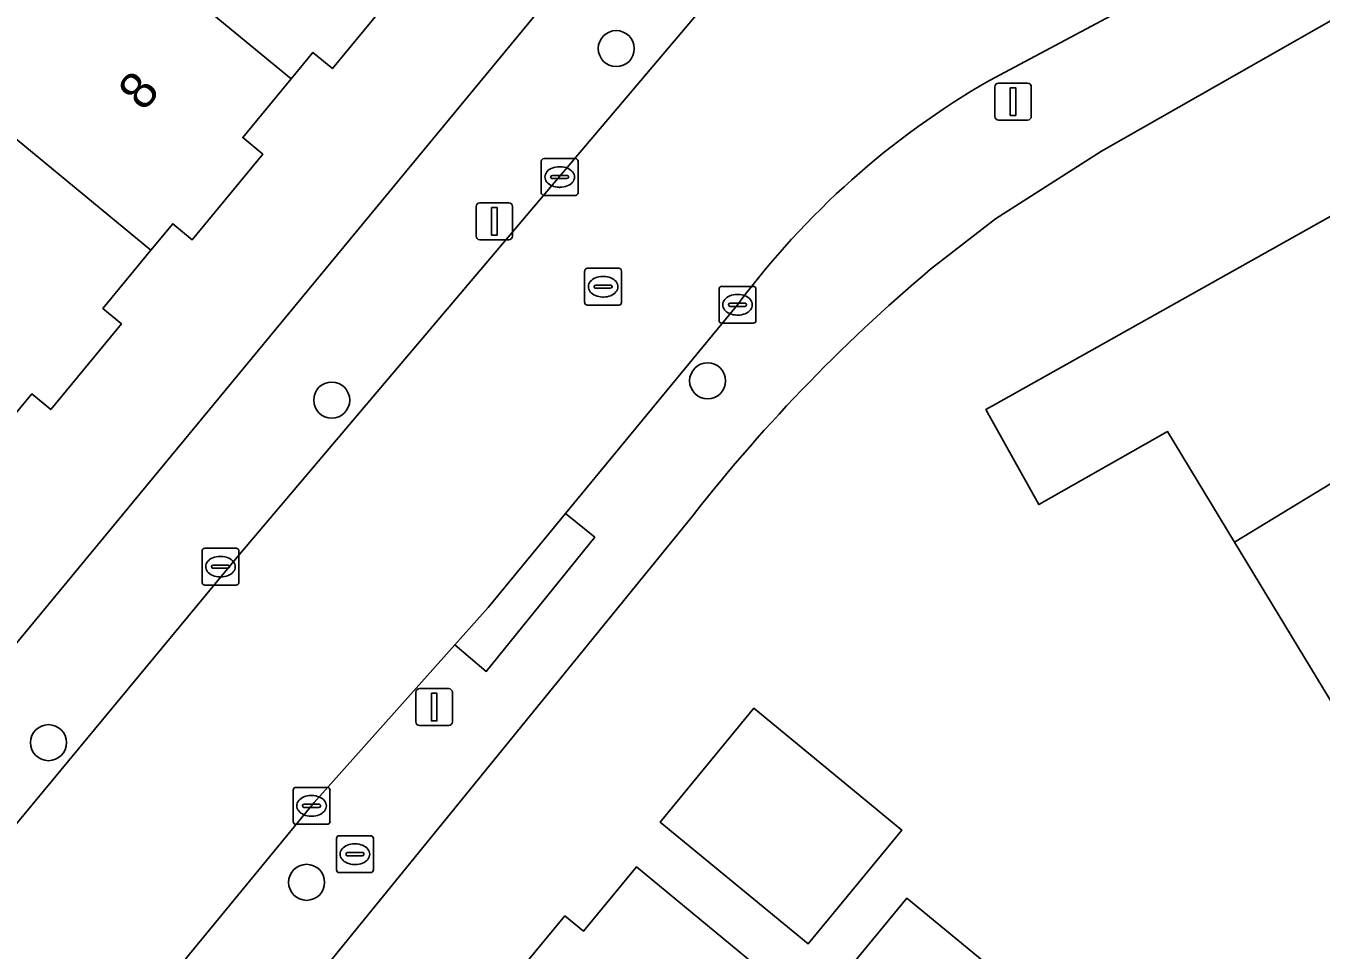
# Model space of a CAD drawing. Extents: x 162073 to 163043, y 381818 to 382561.
# Drawn here: x 162473.69 to 162508.83, y 382294.33 to 382319.4 of the extents above; entities that cross this region are included whole.
import ezdxf

# ---------------------------------------------------------------- set-up
doc = ezdxf.new("R2010")
doc.units = 0
for name, color, linetype in [('IMGEO_Boom', 7, 'Continuous'), ('IMGEO_Brandkraan', 7, 'Continuous'), ('IMGEO_Erf', 7, 'Continuous'), ('IMGEO_Kolk', 7, 'Continuous'), ('IMGEO_Lichtmast', 7, 'Continuous'), ('IMGEO_Pand', 7, 'Continuous'), ('IMGEO_Pand_nummerreeks', 7, 'Continuous'), ('IMGEO_Rijbaan_lokaal_open', 7, 'Continuous'), ('IMGEO_Rioolput', 7, 'Continuous'), ('IMGEO_Voetpad_open', 7, 'Continuous')]:
    doc.layers.add(name, color=color, linetype=linetype)

msp = doc.modelspace()

# ---------------------------------------------------------------- linework, layer by layer
at = {"layer": 'IMGEO_Boom'}
for centre in [(162489.706, 382318.782), (162492.185, 382309.77), (162481.984, 382309.248), (162474.302, 382299.954), (162481.304, 382296.165)]:
    msp.add_circle(centre, 0.489, dxfattribs=at)
at = {"layer": 'IMGEO_Brandkraan'}
for p, q in [((162482.189, 382297.429), (162483.041, 382297.429)), ((162482.114, 382296.503), (162482.114, 382297.355)), ((162482.602, 382297.209), (162482.627, 382297.209)), ((162483.115, 382297.355), (162483.115, 382296.503)), ((162482.373, 382296.923), (162482.373, 382296.935)), ((162482.811, 382296.886), (162482.413, 382296.886)), ((162482.416, 382296.972), (162482.814, 382296.972)), ((162482.857, 382296.935), (162482.857, 382296.923)), ((162483.041, 382296.429), (162482.189, 382296.429)), ((162482.625, 382296.649), (162482.6, 382296.649))]:
    msp.add_line(p, q, dxfattribs=at)
for points in [[(162482.189, 382297.429), (162483.041, 382297.429)], [(162482.114, 382296.503), (162482.114, 382297.355)], [(162483.115, 382297.355), (162483.115, 382296.503)], [(162483.041, 382296.429), (162482.189, 382296.429)]]:
    msp.add_lwpolyline(points, dxfattribs=at)
for centre, radius, start, end in [((162482.191, 382297.353), 0.0765, 91.552, 178.448), ((162482.191, 382297.353), 0.0765, 91.552, 178.448), ((162483.039, 382297.353), 0.0765, 1.552, 88.448), ((162483.039, 382297.353), 0.0765, 1.552, 88.448), ((162482.413, 382296.932), 0.0403, 85.8775, 175.7526), ((162482.41, 382296.922), 0.0366, 178.938, 274.7102), ((162482.814, 382296.929), 0.043, 264.8664, 352.4533), ((162482.818, 382296.934), 0.0386, 1.7309, 96.639), ((162482.191, 382296.505), 0.0765, 181.552, 268.448), ((162482.191, 382296.505), 0.0765, 181.552, 268.448), ((162483.039, 382296.505), 0.0765, 271.552, 358.448), ((162483.039, 382296.505), 0.0765, 271.552, 358.448)]:
    msp.add_arc(centre, radius, start, end, dxfattribs=at)
for centre, major_axis, ratio, start_param, end_param in [((162482.601, 382296.929), (-0.387, 0.002), 0.722429, 4.712389, 7.853982), ((162482.626, 382296.929), (-0.39, 0.002), 0.717154, 1.570796, 4.712389)]:
    msp.add_ellipse(centre, major_axis=major_axis, ratio=ratio, start_param=start_param, end_param=end_param, dxfattribs=at)
at = {"layer": 'IMGEO_Erf'}
for points in [[(162468.578, 382296.782), (162491.711, 382324.793), (162488.629, 382327.337), (162487.187, 382325.591), (162487.741, 382325.134), (162485.83, 382322.818), (162485.282, 382323.27), (162484.715, 382322.583), (162483.382, 382320.967), (162483.9, 382320.54), (162482.003, 382318.241), (162481.474, 382318.677), (162480.883, 382317.961), (162479.569, 382316.369), (162480.116, 382315.918), (162478.198, 382313.594), (162477.669, 382314.031), (162477.079, 382313.316), (162475.774, 382311.733), (162476.28, 382311.316), (162474.362, 382308.992), (162473.848, 382309.417), (162473.249, 382308.691)], [(162509.228, 382319.617), (162502.87, 382316.001), (162500, 382314.167), (162498.232, 382312.795)], [(162509.575, 382300.289), (162506.484, 382305.391), (162504.665, 382308.393), (162501.176, 382306.412), (162500, 382308.518), (162499.735, 382308.992), (162500, 382309.14), (162511.402, 382315.528)], [(162491.614, 382305.9), (162463.534, 382271.417), (162458.343, 382265.121), (162457.453, 382264.041)], [(162486.387, 382292.919), (162488.311, 382295.255), (162488.816, 382294.839), (162490.252, 382296.582), (162494.111, 382293.403)]]:
    msp.add_lwpolyline(points, dxfattribs=at)
for points in [[(162490.896, 382297.801), (162493.439, 382300.888), (162497.453, 382297.582), (162494.91, 382294.495)], [(162495.898, 382293.681), (162497.592, 382295.738), (162500, 382293.755), (162500.672, 382293.201), (162500, 382292.385), (162498.978, 382291.144)]]:
    msp.add_lwpolyline(points, close=True, dxfattribs=at)
msp.add_arc((162527.318, 382278.254), 45.156, 130.0997, 142.2489, dxfattribs=at)
at = {"layer": 'IMGEO_Kolk'}
for p, q in [((162487.67, 382314.873), (162487.67, 382315.725)), ((162487.745, 382315.799), (162488.597, 382315.799)), ((162488.671, 382315.725), (162488.671, 382314.873)), ((162487.972, 382315.342), (162488.37, 382315.342)), ((162488.158, 382315.579), (162488.183, 382315.579)), ((162487.929, 382315.293), (162487.929, 382315.305)), ((162488.367, 382315.256), (162487.969, 382315.256)), ((162488.181, 382315.019), (162488.156, 382315.019)), ((162488.413, 382315.305), (162488.413, 382315.293)), ((162488.597, 382314.799), (162487.745, 382314.799)), ((162492.495, 382311.407), (162492.495, 382312.259)), ((162492.57, 382312.333), (162493.422, 382312.333)), ((162493.496, 382312.259), (162493.496, 382311.407)), ((162492.754, 382311.827), (162492.754, 382311.839)), ((162492.797, 382311.876), (162493.195, 382311.876)), ((162492.983, 382312.113), (162493.008, 382312.113)), ((162493.238, 382311.839), (162493.238, 382311.827)), ((162493.192, 382311.79), (162492.794, 382311.79)), ((162493.006, 382311.553), (162492.981, 382311.553)), ((162493.422, 382311.333), (162492.57, 382311.333)), ((162478.465, 382304.302), (162478.465, 382305.154)), ((162478.54, 382305.228), (162479.392, 382305.228)), ((162479.466, 382305.154), (162479.466, 382304.302)), ((162478.953, 382305.008), (162478.978, 382305.008)), ((162478.724, 382304.722), (162478.724, 382304.734)), ((162479.162, 382304.685), (162478.764, 382304.685)), ((162478.767, 382304.771), (162479.165, 382304.771)), ((162478.976, 382304.448), (162478.951, 382304.448)), ((162479.208, 382304.734), (162479.208, 382304.722)), ((162479.392, 382304.228), (162478.54, 382304.228)), ((162480.937, 382297.814), (162480.937, 382298.666)), ((162481.012, 382298.74), (162481.864, 382298.74)), ((162481.425, 382298.52), (162481.45, 382298.52)), ((162481.938, 382298.666), (162481.938, 382297.814)), ((162481.196, 382298.234), (162481.196, 382298.246)), ((162481.634, 382298.197), (162481.236, 382298.197)), ((162481.239, 382298.283), (162481.637, 382298.283)), ((162481.68, 382298.246), (162481.68, 382298.234)), ((162481.448, 382297.96), (162481.423, 382297.96)), ((162481.864, 382297.74), (162481.012, 382297.74))]:
    msp.add_line(p, q, dxfattribs=at)
for points in [[(162487.67, 382314.873), (162487.67, 382315.725)], [(162487.745, 382315.799), (162488.597, 382315.799)], [(162488.671, 382315.725), (162488.671, 382314.873)], [(162488.597, 382314.799), (162487.745, 382314.799)], [(162492.495, 382311.407), (162492.495, 382312.259)], [(162492.57, 382312.333), (162493.422, 382312.333)], [(162493.496, 382312.259), (162493.496, 382311.407)], [(162493.422, 382311.333), (162492.57, 382311.333)], [(162478.465, 382304.302), (162478.465, 382305.154)], [(162478.54, 382305.228), (162479.392, 382305.228)], [(162479.466, 382305.154), (162479.466, 382304.302)], [(162479.392, 382304.228), (162478.54, 382304.228)], [(162480.937, 382297.814), (162480.937, 382298.666)], [(162481.012, 382298.74), (162481.864, 382298.74)], [(162481.938, 382298.666), (162481.938, 382297.814)], [(162481.864, 382297.74), (162481.012, 382297.74)]]:
    msp.add_lwpolyline(points, dxfattribs=at)
for centre, radius, start, end in [((162487.747, 382315.723), 0.0765, 91.552, 178.448), ((162487.747, 382315.723), 0.0765, 91.552, 178.448), ((162488.595, 382315.723), 0.0765, 1.552, 88.448), ((162488.595, 382315.723), 0.0765, 1.552, 88.448), ((162487.969, 382315.302), 0.0403, 85.8775, 175.7526), ((162488.374, 382315.304), 0.0386, 1.7309, 96.639), ((162487.966, 382315.292), 0.0366, 178.938, 274.7102), ((162488.37, 382315.299), 0.043, 264.8664, 352.4533), ((162487.747, 382314.875), 0.0765, 181.552, 268.448), ((162487.747, 382314.875), 0.0765, 181.552, 268.448), ((162488.595, 382314.875), 0.0765, 271.552, 358.448), ((162488.595, 382314.875), 0.0765, 271.552, 358.448), ((162492.572, 382312.257), 0.0765, 91.552, 178.448), ((162492.572, 382312.257), 0.0765, 91.552, 178.448), ((162493.42, 382312.257), 0.0765, 1.552, 88.448), ((162493.42, 382312.257), 0.0765, 1.552, 88.448), ((162492.794, 382311.836), 0.0403, 85.8775, 175.7526), ((162492.791, 382311.826), 0.0366, 178.938, 274.7102), ((162493.195, 382311.833), 0.043, 264.8664, 352.4533), ((162493.199, 382311.838), 0.0386, 1.7309, 96.639), ((162492.572, 382311.409), 0.0765, 181.552, 268.448), ((162492.572, 382311.409), 0.0765, 181.552, 268.448), ((162493.42, 382311.409), 0.0765, 271.552, 358.448), ((162493.42, 382311.409), 0.0765, 271.552, 358.448), ((162478.542, 382305.152), 0.0765, 91.552, 178.448), ((162478.542, 382305.152), 0.0765, 91.552, 178.448), ((162479.39, 382305.152), 0.0765, 1.552, 88.448), ((162479.39, 382305.152), 0.0765, 1.552, 88.448), ((162478.764, 382304.731), 0.0403, 85.8775, 175.7526), ((162478.761, 382304.721), 0.0366, 178.938, 274.7102), ((162479.165, 382304.728), 0.043, 264.8664, 352.4533), ((162479.169, 382304.733), 0.0386, 1.7309, 96.639), ((162478.542, 382304.304), 0.0765, 181.552, 268.448), ((162478.542, 382304.304), 0.0765, 181.552, 268.448), ((162479.39, 382304.304), 0.0765, 271.552, 358.448), ((162479.39, 382304.304), 0.0765, 271.552, 358.448), ((162481.014, 382298.664), 0.0765, 91.552, 178.448), ((162481.014, 382298.664), 0.0765, 91.552, 178.448), ((162481.862, 382298.664), 0.0765, 1.552, 88.448), ((162481.862, 382298.664), 0.0765, 1.552, 88.448), ((162481.236, 382298.243), 0.0403, 85.8775, 175.7526), ((162481.233, 382298.233), 0.0366, 178.938, 274.7102), ((162481.637, 382298.24), 0.043, 264.8664, 352.4533), ((162481.641, 382298.245), 0.0386, 1.7309, 96.639), ((162481.014, 382297.816), 0.0765, 181.552, 268.448), ((162481.014, 382297.816), 0.0765, 181.552, 268.448), ((162481.862, 382297.816), 0.0765, 271.552, 358.448), ((162481.862, 382297.816), 0.0765, 271.552, 358.448)]:
    msp.add_arc(centre, radius, start, end, dxfattribs=at)
for centre, major_axis, ratio, start_param, end_param in [((162488.157, 382315.299), (-0.387, 0.002), 0.722429, 4.712389, 7.853982), ((162488.182, 382315.299), (-0.39, 0.002), 0.717154, 1.570796, 4.712389), ((162492.982, 382311.833), (-0.387, 0.002), 0.722429, 4.712389, 7.853982), ((162493.007, 382311.833), (-0.39, 0.002), 0.717154, 1.570796, 4.712389), ((162478.952, 382304.728), (-0.387, 0.002), 0.722429, 4.712389, 7.853982), ((162478.977, 382304.728), (-0.39, 0.002), 0.717154, 1.570796, 4.712389), ((162481.424, 382298.24), (-0.387, 0.002), 0.722429, 4.712389, 7.853982), ((162481.449, 382298.24), (-0.39, 0.002), 0.717154, 1.570796, 4.712389)]:
    msp.add_ellipse(centre, major_axis=major_axis, ratio=ratio, start_param=start_param, end_param=end_param, dxfattribs=at)
at = {"layer": 'IMGEO_Lichtmast'}
for p, q in [((162500.077, 382317.845), (162500.867, 382317.845)), ((162500.867, 382317.845), (162500.077, 382317.845)), ((162499.977, 382316.945), (162499.977, 382317.745)), ((162499.977, 382317.745), (162499.977, 382316.945)), ((162500.967, 382317.745), (162500.967, 382316.945)), ((162500.967, 382316.945), (162500.967, 382317.745)), ((162500.867, 382316.845), (162500.077, 382316.845)), ((162500.077, 382316.845), (162500.867, 382316.845)), ((162485.901, 382313.698), (162485.901, 382314.498)), ((162485.901, 382314.498), (162485.901, 382313.698)), ((162486.001, 382314.598), (162486.791, 382314.598)), ((162486.791, 382314.598), (162486.001, 382314.598)), ((162486.891, 382314.498), (162486.891, 382313.698)), ((162486.891, 382313.698), (162486.891, 382314.498)), ((162486.791, 382313.598), (162486.001, 382313.598)), ((162486.001, 382313.598), (162486.791, 382313.598)), ((162484.269, 382300.521), (162484.269, 382301.321)), ((162484.269, 382301.321), (162484.269, 382300.521)), ((162484.369, 382301.421), (162485.159, 382301.421)), ((162485.159, 382301.421), (162484.369, 382301.421)), ((162485.259, 382301.321), (162485.259, 382300.521)), ((162485.259, 382300.521), (162485.259, 382301.321)), ((162485.159, 382300.421), (162484.369, 382300.421)), ((162484.369, 382300.421), (162485.159, 382300.421))]:
    msp.add_line(p, q, dxfattribs=at)
for points in [[(162500.397, 382317.72), (162500.547, 382317.72), (162500.547, 382316.97), (162500.397, 382316.97), (162500.397, 382317.72)], [(162486.321, 382314.473), (162486.471, 382314.473), (162486.471, 382313.723), (162486.321, 382313.723), (162486.321, 382314.473)], [(162484.689, 382301.296), (162484.839, 382301.296), (162484.839, 382300.546), (162484.689, 382300.546), (162484.689, 382301.296)]]:
    msp.add_lwpolyline(points, dxfattribs=at)
for centre, start, end in [((162500.077, 382317.745), 90, 180), ((162500.077, 382317.745), 90, 180), ((162500.867, 382317.745), 0, 90), ((162500.867, 382317.745), 360, 90), ((162500.077, 382316.945), 180, 270), ((162500.077, 382316.945), 180, 270), ((162500.867, 382316.945), 270, 0), ((162500.867, 382316.945), 270, 0), ((162486.001, 382314.498), 90, 180), ((162486.001, 382314.498), 90, 180), ((162486.791, 382314.498), 0, 90), ((162486.791, 382314.498), 360, 90), ((162486.001, 382313.698), 180, 270), ((162486.001, 382313.698), 180, 270), ((162486.791, 382313.698), 270, 0), ((162486.791, 382313.698), 270, 0), ((162484.369, 382301.321), 90, 180), ((162484.369, 382301.321), 90, 180), ((162485.159, 382301.321), 0, 90), ((162485.159, 382301.321), 360, 90), ((162484.369, 382300.521), 180, 270), ((162484.369, 382300.521), 180, 270), ((162485.159, 382300.521), 270, 0), ((162485.159, 382300.521), 270, 0)]:
    msp.add_arc(centre, 0.1, start, end, dxfattribs=at)
at = {"layer": 'IMGEO_Pand'}
for points in [[(162477.874, 382328.222), (162474.052, 382323.591), (162480.883, 382317.961), (162481.474, 382318.677), (162482.003, 382318.241), (162483.9, 382320.54), (162483.382, 382320.967), (162484.715, 382322.583)], [(162480.883, 382317.961), (162474.052, 382323.591), (162470.231, 382318.96), (162477.079, 382313.316), (162477.669, 382314.031), (162478.198, 382313.594), (162480.116, 382315.918), (162479.569, 382316.369)], [(162466.409, 382314.329), (162473.249, 382308.691), (162473.848, 382309.417), (162474.362, 382308.992), (162476.28, 382311.316), (162475.774, 382311.733), (162477.079, 382313.316), (162470.231, 382318.96)], [(162514.538, 382310.298), (162513.559, 382312.037), (162514.105, 382312.367), (162512.506, 382314.97), (162511.986, 382314.601), (162511.402, 382315.528), (162500, 382309.14), (162499.735, 382308.992), (162500, 382308.518), (162501.176, 382306.412), (162504.665, 382308.393), (162506.484, 382305.391)], [(162514.538, 382310.298), (162506.484, 382305.391), (162509.575, 382300.289), (162517.645, 382305.206), (162516.63, 382306.92), (162517.176, 382307.25), (162515.577, 382309.891), (162514.968, 382309.535)], [(162494.91, 382294.495), (162497.453, 382297.582), (162493.439, 382300.888), (162490.896, 382297.801)], [(162493.259, 382286.105), (162497.184, 382290.872), (162494.111, 382293.403), (162490.252, 382296.582), (162488.816, 382294.839), (162488.311, 382295.255), (162486.387, 382292.919), (162486.927, 382292.474), (162486.363, 382291.79)], [(162498.978, 382291.144), (162500, 382292.385), (162500.672, 382293.201), (162500, 382293.755), (162497.592, 382295.738), (162495.898, 382293.681)]]:
    msp.add_lwpolyline(points, close=True, dxfattribs=at)
at = {"layer": 'IMGEO_Rijbaan_lokaal_open'}
for points in [[(162499.83, 382317.919), (162508.367, 382322.476), (162505.928, 382330.651), (162503.197, 382329.33)], [(162494.332, 382322.507), (162493.176, 382321.235), (162479.463, 382305.043), (162469.096, 382292.53), (162465.715, 382288.449), (162449.944, 382269.142), (162454.648, 382265.37), (162456.009, 382267.016), (162459.852, 382271.661), (162463.337, 382276.342), (162470.953, 382285.525), (162475.751, 382291.321), (162481.508, 382298.327), (162485.327, 382302.608), (162486.228, 382303.617), (162488.329, 382306.167)], [(162488.329, 382306.167), (162492.996, 382311.833)]]:
    msp.add_lwpolyline(points, dxfattribs=at)
msp.add_arc((162511.105, 382298.379), 22.56, 119.9848, 143.3884, dxfattribs=at)
at = {"layer": 'IMGEO_Rioolput'}
for p, q in [((162488.848, 382311.897), (162488.848, 382312.749)), ((162488.923, 382312.823), (162489.775, 382312.823)), ((162489.336, 382312.603), (162489.361, 382312.603)), ((162489.849, 382312.749), (162489.849, 382311.897)), ((162489.107, 382312.317), (162489.107, 382312.329)), ((162489.545, 382312.28), (162489.147, 382312.28)), ((162489.15, 382312.366), (162489.548, 382312.366)), ((162489.591, 382312.329), (162489.591, 382312.317)), ((162489.359, 382312.043), (162489.334, 382312.043)), ((162489.775, 382311.823), (162488.923, 382311.823))]:
    msp.add_line(p, q, dxfattribs=at)
for points in [[(162488.848, 382311.897), (162488.848, 382312.749)], [(162488.923, 382312.823), (162489.775, 382312.823)], [(162489.849, 382312.749), (162489.849, 382311.897)], [(162489.775, 382311.823), (162488.923, 382311.823)]]:
    msp.add_lwpolyline(points, dxfattribs=at)
for centre, radius, start, end in [((162488.925, 382312.747), 0.0765, 91.552, 178.448), ((162488.925, 382312.747), 0.0765, 91.552, 178.448), ((162489.773, 382312.747), 0.0765, 1.552, 88.448), ((162489.773, 382312.747), 0.0765, 1.552, 88.448), ((162489.147, 382312.326), 0.0403, 85.8775, 175.7526), ((162489.144, 382312.316), 0.0366, 178.938, 274.7102), ((162489.548, 382312.323), 0.043, 264.8664, 352.4533), ((162489.552, 382312.328), 0.0386, 1.7309, 96.639), ((162488.925, 382311.899), 0.0765, 181.552, 268.448), ((162488.925, 382311.899), 0.0765, 181.552, 268.448), ((162489.773, 382311.899), 0.0765, 271.552, 358.448), ((162489.773, 382311.899), 0.0765, 271.552, 358.448)]:
    msp.add_arc(centre, radius, start, end, dxfattribs=at)
for centre, major_axis, ratio, start_param, end_param in [((162489.335, 382312.323), (-0.387, 0.002), 0.722429, 4.712389, 7.853982), ((162489.36, 382312.323), (-0.39, 0.002), 0.717154, 1.570796, 4.712389)]:
    msp.add_ellipse(centre, major_axis=major_axis, ratio=ratio, start_param=start_param, end_param=end_param, dxfattribs=at)
at = {"layer": 'IMGEO_Voetpad_open'}
for points in [[(162503.197, 382329.33), (162505.928, 382330.651), (162502.414, 382337.752), (162500, 382334.829), (162492.459, 382325.699), (162491.711, 382324.793), (162468.578, 382296.782), (162467.533, 382295.517), (162451.114, 382275.636), (162446.591, 382269.704), (162444.783, 382267.387), (162443.04, 382265.099)], [(162465.715, 382288.449), (162465.214, 382288.865), (162468.597, 382292.945), (162469.096, 382292.53), (162479.463, 382305.043), (162493.176, 382321.235), (162494.332, 382322.507), (162493.678, 382323.052)], [(162498.232, 382312.795), (162500, 382314.167), (162502.87, 382316.001), (162509.228, 382319.617), (162508.367, 382322.476), (162499.83, 382317.919)], [(162492.996, 382311.833), (162488.329, 382306.167), (162489.121, 382305.527), (162486.178, 382301.886), (162485.327, 382302.608), (162481.508, 382298.327), (162475.751, 382291.321), (162470.953, 382285.525), (162463.337, 382276.342), (162459.852, 382271.661), (162456.009, 382267.016), (162454.648, 382265.37), (162453.451, 382263.886)], [(162457.453, 382264.041), (162458.343, 382265.121), (162463.534, 382271.417), (162491.614, 382305.9)]]:
    msp.add_lwpolyline(points, dxfattribs=at)
msp.add_lwpolyline([(162485.327, 382302.608), (162486.178, 382301.886), (162489.121, 382305.527), (162488.329, 382306.167), (162486.228, 382303.617)], close=True, dxfattribs=at)
for centre, radius, start, end in [((162511.105, 382298.379), 22.56, 119.9848, 143.3884), ((162527.318, 382278.254), 45.156, 130.0997, 142.2489)]:
    msp.add_arc(centre, radius, start, end, dxfattribs=at)

# ---------------------------------------------------------------- texts
at = {"layer": 'IMGEO_Pand_nummerreeks'}
msp.add_text('8', height=1, rotation=50.5044, dxfattribs=at).set_placement((162476.885, 382317.05))

doc.saveas('drawing.dxf')
